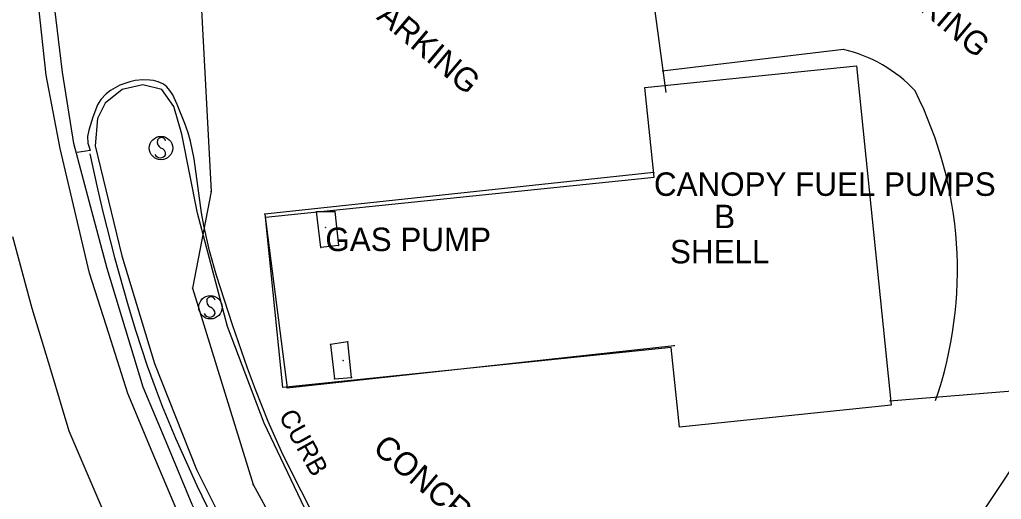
# Model space of a CAD drawing. Extents: x 1441650 to 1491889, y 345904 to 358319.
# Drawn here: x 1442426.6 to 1442635.7, y 357334.5 to 357436.7 of the extents above; entities that cross this region are included whole.
import ezdxf

# ---------------------------------------------------------------- set-up
doc = ezdxf.new("R2010")
doc.units = 0
for name, color, linetype in [('S_BUILDING', 7, 'Continuous'), ('S_BUILDING_ANNOT', 7, 'Continuous'), ('S_CURB', 7, 'Continuous'), ('S_CURB_ANNOT', 7, 'Continuous'), ('S_EDGE_CONCRETE', 7, 'Continuous'), ('S_EDGE_PAVEMENT', 7, 'Continuous'), ('S_GAS_PUMP_ISLAND', 7, 'Continuous'), ('S_MSC_PT_SYM', 7, 'Continuous'), ('S_PARKING', 7, 'Continuous'), ('S_PARKING_ANNOT', 7, 'Continuous'), ('S_PAVEMENT_CROWN', 7, 'Continuous'), ('S_SHOULDER', 7, 'Continuous'), ('S_SIGN', 7, 'Continuous'), ('S_STR_PT_SYM', 7, 'Continuous'), ('S_SURVEY_TEXT_ANNOT', 7, 'Continuous'), ('S_UTL_PT_SYM', 7, 'Continuous'), ('S_WATER_UTILITIES', 7, 'Continuous')]:
    doc.layers.add(name, color=color, linetype=linetype)

msp = doc.modelspace()

# ---------------------------------------------------------------- linework, layer by layer
at = {"layer": 'S_BUILDING'}
for p, q in [((1442561.73, 357404.16), (1442478.81, 357395.27)), ((1442478.81, 357395.27), (1442483.55, 357358.28)), ((1442483.55, 357358.28), (1442566.05, 357367.28))]:
    msp.add_line(p, q, dxfattribs=at)
msp.add_lwpolyline([(1442604.85, 357426.85), (1442612.29, 357354.55), (1442567.17, 357349.91), (1442565.42, 357366.86), (1442482.67, 357358.35), (1442478.94, 357394.61), (1442561.76, 357403.12), (1442559.8, 357422.22)], close=True, dxfattribs=at)
at = {"layer": 'S_CURB'}
msp.add_lwpolyline([(1442487.99, 357331.18), (1442478.69, 357350.71), (1442470.86, 357371.36), (1442464.48, 357395.46), (1442461.13, 357412.27), (1442459.41, 357418.17), (1442456.84, 357421.82), (1442452.8, 357422.8), (1442448.45, 357421.84), (1442444.82, 357418.88), (1442443.16, 357415.62), (1442442.68, 357409.79), (1442448.35, 357386.38), (1442455.32, 357363.47), (1442464.25, 357340.83), (1442469.85, 357329.65)], dxfattribs=at)
at = {"layer": 'S_EDGE_CONCRETE'}
msp.add_lwpolyline([(1442488.7, 357332.13), (1442484.43, 357340.5), (1442482.39, 357344.72), (1442479.52, 357351.11), (1442476.81, 357357.89), (1442475.13, 357362.46), (1442471.94, 357371.69), (1442468.53, 357382.16), (1442467.04, 357387.46), (1442465.82, 357392.83), (1442465.34, 357395.55), (1442463.75, 357407.06), (1442462.97, 357410.79), (1442462.46, 357412.61), (1442461.78, 357414.6), (1442460.15, 357418.61), (1442459.19, 357420.66), (1442458.61, 357421.59), (1442457.91, 357422.39), (1442457.51, 357422.73), (1442457.08, 357423.01), (1442456.12, 357423.44), (1442455.07, 357423.71), (1442454.34, 357423.82), (1442452.86, 357423.87), (1442451.17, 357423.71), (1442450.07, 357423.48), (1442447.96, 357422.74), (1442445.93, 357421.62), (1442445.02, 357420.92), (1442443.88, 357419.69), (1442443.2, 357418.52), (1442442.18, 357415.91), (1442441.3, 357413.17), (1442441.07, 357411.79), (1442441.13, 357410.42), (1442441.3, 357409.74), (1442441.6, 357408.81), (1442438.87, 357408.41)], dxfattribs=at)
at = {"layer": 'S_EDGE_PAVEMENT'}
for points in [[(1442574.34, 357190.65), (1442564.91, 357199.31), (1442547.91, 357216.35), (1442530.91, 357233.4), (1442515.01, 357251.41), (1442499.11, 357269.42), (1442490.43, 357281.42), (1442481.75, 357293.41), (1442472.58, 357308.49), (1442466.31, 357320.36), (1442460.05, 357332.22), (1442454.85, 357344.64), (1442449.65, 357357.05), (1442445.57, 357369.87), (1442441.49, 357382.69), (1442438.33, 357395.97), (1442435.18, 357409.25), (1442432.26, 357424.91), (1442430.21, 357443.25)], [(1442441.56, 357408.09), (1442443.15, 357400.69), (1442444.3, 357395.77), (1442446.77, 357386), (1442449.67, 357375.7), (1442451.24, 357370.58), (1442453.77, 357362.97), (1442455.66, 357357.78), (1442456.98, 357354.35), (1442459.77, 357347.53), (1442464.3, 357337.45), (1442467.54, 357330.83), (1442469.8, 357326.46), (1442474.51, 357317.84), (1442478.84, 357310.42), (1442481.81, 357305.52), (1442487.92, 357295.83), (1442494.36, 357285.94)]]:
    msp.add_lwpolyline(points, dxfattribs=at)
at = {"layer": 'S_GAS_PUMP_ISLAND'}
for p, q in [((1442489.85, 357395.81), (1442493.72, 357395.85)), ((1442490.76, 357388.18), (1442489.85, 357395.81)), ((1442493.72, 357395.85), (1442494.5, 357388.58)), ((1442494.5, 357388.58), (1442490.76, 357388.18)), ((1442496.51, 357368.08), (1442492.8, 357367.51)), ((1442497.29, 357360.45), (1442496.51, 357368.08)), ((1442492.8, 357367.51), (1442493.68, 357360.19)), ((1442493.68, 357360.19), (1442497.29, 357360.45))]:
    msp.add_line(p, q, dxfattribs=at)
at = {"layer": 'S_MSC_PT_SYM'}
for points in [[(1442489.85, 357395.81), (1442489.85, 357395.86), (1442489.85, 357395.81), (1442489.8, 357395.81), (1442489.85, 357395.81), (1442489.85, 357395.76), (1442489.85, 357395.81), (1442489.9, 357395.81)], [(1442493.72, 357395.85), (1442493.72, 357395.9), (1442493.72, 357395.85), (1442493.67, 357395.85), (1442493.72, 357395.85), (1442493.72, 357395.8), (1442493.72, 357395.85), (1442493.77, 357395.85)], [(1442491.72, 357392.39), (1442491.72, 357392.44), (1442491.72, 357392.39), (1442491.67, 357392.39), (1442491.72, 357392.39), (1442491.72, 357392.34), (1442491.72, 357392.39), (1442491.77, 357392.39)], [(1442490.76, 357388.18), (1442490.76, 357388.23), (1442490.76, 357388.18), (1442490.71, 357388.18), (1442490.76, 357388.18), (1442490.76, 357388.13), (1442490.76, 357388.18), (1442490.81, 357388.18)], [(1442494.5, 357388.58), (1442494.5, 357388.63), (1442494.5, 357388.58), (1442494.45, 357388.58), (1442494.5, 357388.58), (1442494.5, 357388.53), (1442494.5, 357388.58), (1442494.55, 357388.58)], [(1442496.51, 357368.08), (1442496.51, 357368.13), (1442496.51, 357368.08), (1442496.46, 357368.08), (1442496.51, 357368.08), (1442496.51, 357368.03), (1442496.51, 357368.08), (1442496.56, 357368.08)], [(1442492.8, 357367.51), (1442492.8, 357367.56), (1442492.8, 357367.51), (1442492.75, 357367.51), (1442492.8, 357367.51), (1442492.8, 357367.46), (1442492.8, 357367.51), (1442492.85, 357367.51)], [(1442495.51, 357364.05), (1442495.51, 357364.1), (1442495.51, 357364.05), (1442495.46, 357364.05), (1442495.51, 357364.05), (1442495.51, 357364), (1442495.51, 357364.05), (1442495.56, 357364.05)], [(1442493.68, 357360.19), (1442493.68, 357360.24), (1442493.68, 357360.19), (1442493.63, 357360.19), (1442493.68, 357360.19), (1442493.68, 357360.14), (1442493.68, 357360.19), (1442493.73, 357360.19)], [(1442497.29, 357360.45), (1442497.29, 357360.5), (1442497.29, 357360.45), (1442497.24, 357360.45), (1442497.29, 357360.45), (1442497.29, 357360.4), (1442497.29, 357360.45), (1442497.34, 357360.45)]]:
    msp.add_lwpolyline(points, dxfattribs=at)
at = {"layer": 'S_PARKING'}
for points in [[(1442564.32, 357421.19), (1442557.94, 357468.47), (1442500.76, 357461.29), (1442498.16, 357476.48)], [(1442602.08, 357430.35), (1442563.46, 357425.76)], [(1442565.04, 357263.02), (1442599.67, 357307.29), (1442631.89, 357331.9), (1442642.01, 357347.19), (1442644.13, 357358.03), (1442611.93, 357355.44)]]:
    msp.add_lwpolyline(points, dxfattribs=at)
msp.add_arc((1442540.84, 357383.35), 85.54, 341.0595, 26.4977, dxfattribs=at)
msp.add_ellipse((1442595.5, 357401.26), major_axis=(5.43, 29.32), ratio=0.999323, start_param=5.641656, end_param=6.244008, dxfattribs=at)
at = {"layer": 'S_PAVEMENT_CROWN'}
msp.add_lwpolyline([(1442511.33, 357232.96), (1442498.81, 357247.25), (1442486.3, 357261.54), (1442478.75, 357271.62), (1442471.19, 357281.69), (1442459.34, 357301.32), (1442453.35, 357313.23), (1442447.36, 357325.14), (1442442.26, 357337.09), (1442437.16, 357349.05), (1442433.21, 357362.12), (1442429.26, 357375.19), (1442425.16, 357390.43)], dxfattribs=at)
at = {"layer": 'S_SHOULDER'}
msp.add_lwpolyline([(1442586.33, 357185.74), (1442576.68, 357194.26), (1442567.03, 357202.79), (1442550.06, 357219.57), (1442533.09, 357236.35), (1442517.08, 357253.68), (1442501.06, 357271.01), (1442492.55, 357283.44), (1442484.04, 357295.88), (1442474.91, 357310.13), (1442469.13, 357321.77), (1442463.35, 357333.4), (1442458.13, 357345.9), (1442452.91, 357358.39), (1442449.09, 357371.04), (1442445.26, 357383.68), (1442441.69, 357396.99), (1442438.11, 357410.31), (1442435.68, 357425.48), (1442433.48, 357443.75)], dxfattribs=at)
at = {"layer": 'S_SIGN'}
for centre in [(1442456.7, 357409.35), (1442467.23, 357375.43)]:
    msp.add_circle(centre, 2.49, dxfattribs=at)
for centre, radius, start, end in [((1442457.39, 357410.68), 1.5, 167.1196, 241.9813), ((1442456.78, 357410.62), 0.95, 16.5258, 156.8957), ((1442456.55, 357408.53), 1.28, 204.641, 335.359), ((1442456.29, 357408.01), 1.4, 358.6529, 73.7063), ((1442467.92, 357376.75), 1.5, 167.1196, 241.9813), ((1442467.3, 357376.69), 0.95, 16.5258, 156.8957), ((1442466.82, 357374.08), 1.4, 358.6529, 73.7063), ((1442467.08, 357374.6), 1.28, 204.641, 335.359)]:
    msp.add_arc(centre, radius, start, end, dxfattribs=at)
at = {"layer": 'S_STR_PT_SYM'}
for points in [[(1442561.73, 357404.16), (1442561.73, 357404.21), (1442561.73, 357404.16), (1442561.68, 357404.16), (1442561.73, 357404.16), (1442561.73, 357404.11), (1442561.73, 357404.16), (1442561.78, 357404.16)], [(1442478.81, 357395.27), (1442478.81, 357395.32), (1442478.81, 357395.27), (1442478.76, 357395.27), (1442478.81, 357395.27), (1442478.81, 357395.22), (1442478.81, 357395.27), (1442478.86, 357395.27)], [(1442566.05, 357367.28), (1442566.05, 357367.33), (1442566.05, 357367.28), (1442566, 357367.28), (1442566.05, 357367.28), (1442566.05, 357367.23), (1442566.05, 357367.28), (1442566.1, 357367.28)], [(1442483.55, 357358.28), (1442483.55, 357358.33), (1442483.55, 357358.28), (1442483.5, 357358.28), (1442483.55, 357358.28), (1442483.55, 357358.23), (1442483.55, 357358.28), (1442483.6, 357358.28)]]:
    msp.add_lwpolyline(points, dxfattribs=at)
at = {"layer": 'S_UTL_PT_SYM'}
for points in [[(1442467.4, 357400.08), (1442467.4, 357400.13), (1442467.4, 357400.08), (1442467.35, 357400.08), (1442467.4, 357400.08), (1442467.4, 357400.03), (1442467.4, 357400.08), (1442467.45, 357400.08)], [(1442463.41, 357379.52), (1442463.41, 357379.57), (1442463.41, 357379.52), (1442463.36, 357379.52), (1442463.41, 357379.52), (1442463.41, 357379.47), (1442463.41, 357379.52), (1442463.46, 357379.52)], [(1442476.3, 357337.64), (1442476.3, 357337.69), (1442476.3, 357337.64), (1442476.25, 357337.64), (1442476.3, 357337.64), (1442476.3, 357337.59), (1442476.3, 357337.64), (1442476.35, 357337.64)]]:
    msp.add_lwpolyline(points, dxfattribs=at)
at = {"layer": 'S_WATER_UTILITIES'}
for p, q in [((1442462.74, 357488.01), (1442467.4, 357400.08)), ((1442467.4, 357400.08), (1442463.41, 357379.52)), ((1442463.41, 357379.52), (1442476.3, 357337.64)), ((1442476.3, 357337.64), (1442494.82, 357304.33))]:
    msp.add_line(p, q, dxfattribs=at)

# ---------------------------------------------------------------- texts
at = {"layer": 'S_BUILDING_ANNOT'}
for s, p in [('CANOPY FUEL PUMPS', (1442561.73, 357399.16)), ('B', (1442574.56, 357392.28)), ('SHELL', (1442565.15, 357384.78))]:
    msp.add_text(s, height=5, dxfattribs=at).set_placement(p)
at = {"layer": 'S_CURB_ANNOT'}
msp.add_text('CURB', height=4, rotation=299.0483, dxfattribs=at).set_placement((1442481.67, 357352.3))
at = {"layer": 'S_PARKING_ANNOT'}
for s, height, p in [('CONCRETE PARKING', 5.0003, (1442468.89, 357465.22)), ('PARKING', 5, (1442607.61, 357447.69)), ('CONCRETE PARKING', 5.0003, (1442501.56, 357344.92))]:
    msp.add_text(s, height=height, rotation=319.8977, dxfattribs=at).set_placement(p)
at = {"layer": 'S_SURVEY_TEXT_ANNOT'}
msp.add_text('GAS PUMP', height=5, dxfattribs=at).set_placement((1442491.72, 357387.39))

doc.saveas('drawing.dxf')
